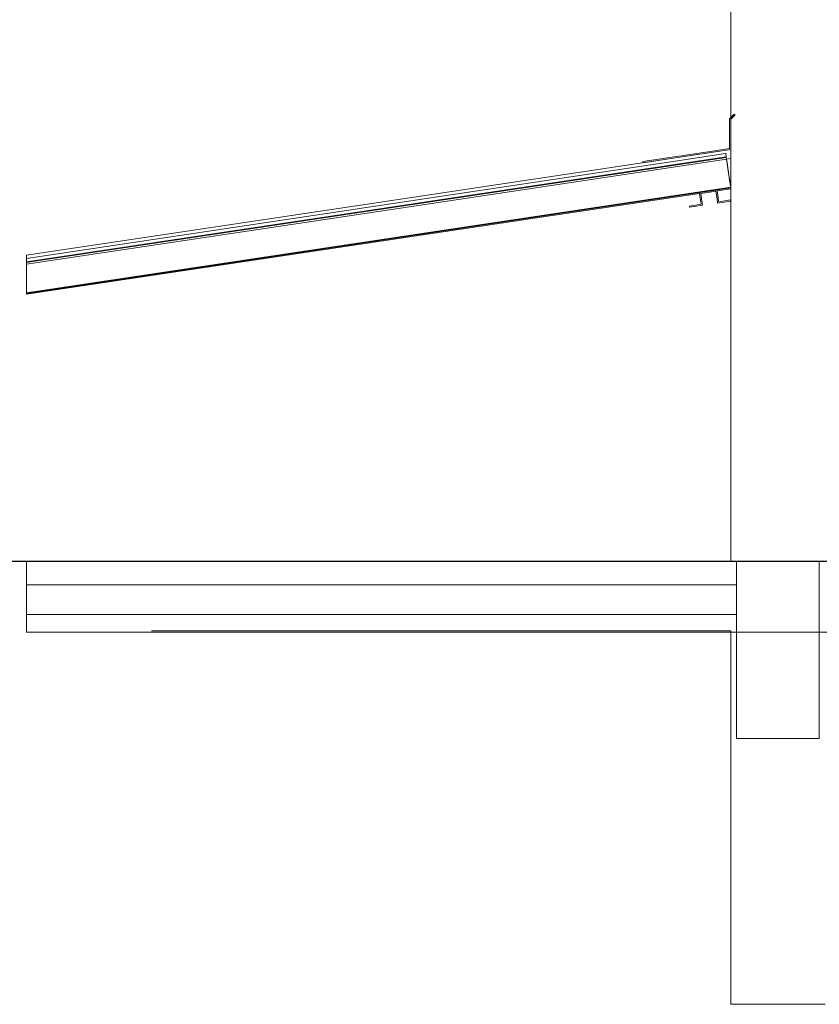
# Model space of a CAD drawing. Header units: millimetres. Extents: x -16331 to -10174, y -4135 to -3584.
# Tile 405 of 456: x -10196.02 to -10190.6, y -4013.76 to -4007.09. Entities that reach past the tile are written whole.
import ezdxf

# ---------------------------------------------------------------- set-up
doc = ezdxf.new("R2010")
doc.units = ezdxf.units.MM
doc.layers.add('DI-Eixos', color=7, linetype='Continuous')
for name, color, linetype, lineweight in [('DI-Elementos externos em corte', 9, 'Continuous', 18), ('DI-Elementos externos em vista', 9, 'Continuous', 5), ('IFC-IfcRoof-Contorno', 250, 'Continuous', 5)]:
    doc.layers.add(name, color=color, linetype=linetype, lineweight=lineweight)

msp = doc.modelspace()

# ---------------------------------------------------------------- linework, layer by layer
at = {"layer": 'DI-Eixos'}
msp.add_line((-10198.3708, -4010.7551), (-10176.1066, -4010.7551), dxfattribs=at)
at = {"layer": 'DI-Elementos externos em corte'}
for p, q in [((-10191.2038, -4003.9473), (-10191.2038, -4007.7071)), ((-10191.2038, -4007.7071), (-10191.2038, -4007.7523)), ((-10191.1871, -4007.7357), (-10191.2038, -4007.7523)), ((-10191.1983, -4007.7581), (-10191.1755, -4007.7353)), ((-10191.1811, -4007.7297), (-10191.1871, -4007.7357)), ((-10191.1766, -4007.7342), (-10191.1811, -4007.7297)), ((-10191.1755, -4007.7353), (-10191.1766, -4007.7342)), ((-10191.2038, -4007.7523), (-10191.2118, -4007.7603)), ((-10191.2118, -4007.7603), (-10191.2118, -4007.7996)), ((-10191.2118, -4007.7996), (-10191.2118, -4007.962)), ((-10191.2038, -4007.7523), (-10191.2038, -4007.7636)), ((-10191.2038, -4007.7636), (-10191.1983, -4007.7581)), ((-10191.2038, -4007.7636), (-10191.2038, -4007.9689)), ((-10191.2038, -4007.9289), (-10191.2038, -4007.7636)), ((-10191.2038, -4007.9689), (-10191.2038, -4007.9289)), ((-10191.2038, -4007.9689), (-10192.1319, -4008.1081)), ((-10191.326, -4007.9792), (-10191.7983, -4008.05)), ((-10191.6816, -4008.0406), (-10191.2038, -4007.9689)), ((-10191.2379, -4007.9951), (-10191.565, -4008.0441)), ((-10191.2118, -4007.962), (-10191.326, -4007.9792)), ((-10191.2377, -4007.9962), (-10191.2379, -4007.9951)), ((-10191.2344, -4008.0185), (-10191.2377, -4007.9962)), ((-10191.2038, -4007.9807), (-10191.2038, -4007.9689)), ((-10191.2038, -4007.9689), (-10191.2038, -4008.0296)), ((-10191.2038, -4007.9899), (-10191.2038, -4007.9807)), ((-10191.2038, -4008.0139), (-10191.2038, -4007.9899)), ((-10191.2038, -4008.0175), (-10191.2038, -4008.0139)), ((-10191.565, -4008.0441), (-10195.9708, -4008.705)), ((-10195.931, -4008.7266), (-10191.2339, -4008.022)), ((-10191.2344, -4008.0185), (-10192.4832, -4008.2059)), ((-10192.1319, -4008.1688), (-10191.2321, -4008.0338)), ((-10191.7983, -4008.05), (-10191.7971, -4008.0579)), ((-10191.7971, -4008.0579), (-10191.6816, -4008.0406)), ((-10191.2339, -4008.022), (-10191.2344, -4008.0185)), ((-10191.2339, -4008.022), (-10191.2344, -4008.0185)), ((-10191.2321, -4008.0338), (-10191.2339, -4008.022)), ((-10191.2321, -4008.0338), (-10191.2038, -4008.0296)), ((-10191.2314, -4008.0386), (-10191.2321, -4008.0338)), ((-10191.2038, -4008.0296), (-10191.2038, -4008.0175)), ((-10191.2038, -4008.0296), (-10191.2038, -4008.2227)), ((-10192.1319, -4008.1081), (-10193.47, -4008.3088)), ((-10192.4832, -4008.2059), (-10195.9708, -4008.729)), ((-10193.47, -4008.3695), (-10192.1319, -4008.1688)), ((-10191.408, -4008.2586), (-10191.4159, -4008.2598)), ((-10191.4159, -4008.2598), (-10191.4151, -4008.265)), ((-10191.4151, -4008.265), (-10191.4081, -4008.3116)), ((-10191.3749, -4008.2537), (-10191.408, -4008.2586)), ((-10191.4068, -4008.2665), (-10191.3712, -4008.2612)), ((-10191.399, -4008.3183), (-10191.4068, -4008.2665)), ((-10191.3051, -4008.2432), (-10191.3749, -4008.2537)), ((-10191.3712, -4008.2612), (-10191.3039, -4008.2511)), ((-10191.2972, -4008.242), (-10191.3051, -4008.2432)), ((-10191.3039, -4008.2511), (-10191.2962, -4008.3029)), ((-10191.2964, -4008.2472), (-10191.2972, -4008.242)), ((-10191.296, -4008.2499), (-10191.2964, -4008.2472)), ((-10191.2895, -4008.2938), (-10191.296, -4008.2499)), ((-10191.2038, -4008.2227), (-10191.2038, -4008.2278)), ((-10191.2038, -4008.2278), (-10191.2038, -4008.2333)), ((-10191.2038, -4008.2333), (-10191.2038, -4010.7556)), ((-10193.47, -4008.3088), (-10195.9708, -4008.684)), ((-10191.4558, -4008.3467), (-10191.4831, -4008.3508)), ((-10191.404, -4008.3389), (-10191.4558, -4008.3467)), ((-10191.4519, -4008.3542), (-10191.3949, -4008.3457)), ((-10191.4081, -4008.3116), (-10191.404, -4008.3389)), ((-10191.3949, -4008.3457), (-10191.399, -4008.3183)), ((-10191.2962, -4008.3029), (-10191.2921, -4008.3302)), ((-10191.2921, -4008.3302), (-10191.262, -4008.3257)), ((-10191.2854, -4008.3211), (-10191.2895, -4008.2938)), ((-10191.258, -4008.317), (-10191.2854, -4008.3211)), ((-10191.262, -4008.3257), (-10191.2051, -4008.3172)), ((-10191.2062, -4008.3093), (-10191.258, -4008.317)), ((-10191.2055, -4008.3144), (-10191.2062, -4008.3093)), ((-10191.2051, -4008.3172), (-10191.2055, -4008.3144)), ((-10195.9708, -4008.7446), (-10193.47, -4008.3695)), ((-10191.4831, -4008.3508), (-10191.482, -4008.3587)), ((-10191.482, -4008.3587), (-10191.4519, -4008.3542)), ((-10195.9708, -4008.684), (-10195.9708, -4008.705)), ((-10195.9708, -4008.705), (-10195.9708, -4008.7212)), ((-10195.9708, -4008.705), (-10195.9708, -4008.7062)), ((-10195.9708, -4008.7062), (-10195.9708, -4008.7292)), ((-10195.9708, -4008.7212), (-10195.9708, -4008.729)), ((-10195.9708, -4008.7325), (-10195.931, -4008.7266)), ((-10195.9708, -4008.729), (-10195.9708, -4008.7325)), ((-10195.9708, -4008.729), (-10195.9708, -4008.7325)), ((-10195.9708, -4008.7292), (-10195.9708, -4008.7324)), ((-10195.9708, -4008.7324), (-10195.9708, -4008.7325)), ((-10195.9708, -4008.7325), (-10195.9708, -4008.7446)), ((-10195.9708, -4008.7325), (-10195.9708, -4008.7351)), ((-10195.9708, -4008.7351), (-10195.9708, -4008.7446)), ((-10195.9708, -4008.7446), (-10195.9708, -4008.7495)), ((-10195.9708, -4010.7556), (-10195.9708, -4010.9156)), ((-10191.2038, -4010.7556), (-10195.9708, -4010.7556)), ((-10195.9708, -4010.7556), (-10195.9708, -4010.7698)), ((-10195.1236, -4010.7556), (-10195.9708, -4010.7556)), ((-10195.9708, -4010.7698), (-10195.9708, -4010.9016)), ((-10191.1638, -4010.7556), (-10195.1236, -4010.7556)), ((-10191.1638, -4010.7556), (-10191.2038, -4010.7556)), ((-10191.2038, -4010.7556), (-10191.1638, -4010.7556)), ((-10190.6037, -4010.7556), (-10191.1638, -4010.7556)), ((-10191.1638, -4010.7556), (-10191.1114, -4010.7556)), ((-10191.1638, -4010.7556), (-10191.1638, -4010.8726)), ((-10190.6584, -4010.7556), (-10191.1638, -4010.7556)), ((-10191.1638, -4010.821), (-10191.1638, -4010.7556)), ((-10191.1114, -4010.7556), (-10190.6038, -4010.7556)), ((-10190.6038, -4010.7556), (-10190.6584, -4010.7556)), ((-10190.6038, -4010.7556), (-10190.5838, -4010.7556)), ((-10190.6038, -4010.9156), (-10190.6038, -4010.7556)), ((-10191.1638, -4010.9156), (-10191.1638, -4010.821)), ((-10191.1638, -4010.8726), (-10191.1638, -4010.9156)), ((-10195.9708, -4010.9016), (-10195.9708, -4010.9156)), ((-10195.9708, -4010.9156), (-10195.9708, -4011.0467)), ((-10195.9708, -4010.9156), (-10195.1236, -4010.9156)), ((-10195.1236, -4010.9156), (-10193.1302, -4010.9156)), ((-10193.1302, -4010.9156), (-10191.1638, -4010.9156)), ((-10191.1638, -4010.9156), (-10191.1638, -4011.1156)), ((-10190.6038, -4011.2356), (-10190.6038, -4010.9156)), ((-10195.9708, -4011.0467), (-10195.9708, -4011.1156)), ((-10195.9708, -4011.1156), (-10195.9708, -4011.2276)), ((-10195.4681, -4011.1156), (-10195.9708, -4011.1156)), ((-10195.9708, -4011.1156), (-10195.9708, -4011.1218)), ((-10195.9708, -4011.1218), (-10195.9708, -4011.1755)), ((-10191.1638, -4011.1156), (-10195.4681, -4011.1156)), ((-10191.1638, -4011.1156), (-10191.1638, -4011.2356)), ((-10191.1638, -4011.1815), (-10191.1638, -4011.1156)), ((-10195.9708, -4011.1755), (-10195.9708, -4011.2276)), ((-10191.1638, -4011.2276), (-10191.1638, -4011.1815)), ((-10195.9708, -4011.2276), (-10195.9708, -4011.2356)), ((-10195.9708, -4011.2276), (-10195.9708, -4011.23)), ((-10195.9708, -4011.2283), (-10195.9708, -4011.229)), ((-10195.9708, -4011.229), (-10195.9708, -4011.2356)), ((-10195.9708, -4011.23), (-10195.9708, -4011.2356)), ((-10195.9708, -4011.2356), (-10191.2034, -4011.2356)), ((-10195.9708, -4011.2356), (-10195.073, -4011.2356)), ((-10195.9708, -4011.2356), (-10195.5271, -4011.2356)), ((-10195.5271, -4011.2356), (-10191.1638, -4011.2356)), ((-10191.2034, -4011.2276), (-10195.1262, -4011.2276)), ((-10195.073, -4011.2356), (-10191.2034, -4011.2356)), ((-10191.2034, -4011.2309), (-10191.2034, -4011.2276)), ((-10191.2034, -4011.2356), (-10191.2034, -4011.2309)), ((-10191.2034, -4011.2356), (-10191.1638, -4011.2356)), ((-10191.2034, -4011.2356), (-10191.2034, -4011.6787)), ((-10191.1638, -4011.2356), (-10191.2034, -4011.2356)), ((-10191.1638, -4011.2356), (-10190.6049, -4011.2356)), ((-10191.1088, -4011.2356), (-10191.1638, -4011.2356)), ((-10191.1638, -4011.2356), (-10191.1638, -4011.9556)), ((-10190.6037, -4011.2356), (-10191.1088, -4011.2356)), ((-10190.6049, -4011.2356), (-10189.1967, -4011.2356)), ((-10190.6038, -4011.8385), (-10190.6038, -4011.2356)), ((-10191.2034, -4011.6787), (-10191.2034, -4013.7556)), ((-10190.6038, -4011.9556), (-10190.6038, -4011.8385)), ((-10191.1638, -4011.9556), (-10191.1092, -4011.9556)), ((-10191.1092, -4011.9556), (-10190.6038, -4011.9556)), ((-10191.2034, -4013.7556), (-10191.1266, -4013.7556)), ((-10191.1266, -4013.7556), (-10191.0064, -4013.7556)), ((-10191.0064, -4013.7556), (-10190.6038, -4013.7556)), ((-10190.6038, -4013.7556), (-10190.5634, -4013.7556))]:
    msp.add_line(p, q, dxfattribs=at)
at = {"layer": 'DI-Elementos externos em corte', "lineweight": 5}
for p, q in [((-10191.2038, -4003.9473), (-10191.2038, -4007.7071)), ((-10191.2038, -4007.7071), (-10191.2038, -4007.7523)), ((-10191.1871, -4007.7357), (-10191.2038, -4007.7523)), ((-10191.1983, -4007.7581), (-10191.1755, -4007.7353)), ((-10191.1811, -4007.7297), (-10191.1871, -4007.7357)), ((-10191.1766, -4007.7342), (-10191.1811, -4007.7297)), ((-10191.1755, -4007.7353), (-10191.1766, -4007.7342)), ((-10191.2038, -4007.7523), (-10191.2118, -4007.7603)), ((-10191.2118, -4007.7603), (-10191.2118, -4007.7996)), ((-10191.2118, -4007.7996), (-10191.2118, -4007.962)), ((-10191.2038, -4007.7523), (-10191.2038, -4007.7636)), ((-10191.2038, -4007.7636), (-10191.1983, -4007.7581)), ((-10191.2038, -4007.7636), (-10191.2038, -4007.9689)), ((-10191.2038, -4007.9289), (-10191.2038, -4007.7636)), ((-10191.2038, -4007.9689), (-10191.2038, -4007.9289)), ((-10191.2038, -4007.9689), (-10192.1319, -4008.1081)), ((-10191.326, -4007.9792), (-10191.7983, -4008.05)), ((-10191.6816, -4008.0406), (-10191.2038, -4007.9689)), ((-10191.2379, -4007.9951), (-10191.565, -4008.0441)), ((-10191.2118, -4007.962), (-10191.326, -4007.9792)), ((-10191.2377, -4007.9962), (-10191.2379, -4007.9951)), ((-10191.2344, -4008.0185), (-10191.2377, -4007.9962)), ((-10191.2038, -4007.9807), (-10191.2038, -4007.9689)), ((-10191.2038, -4007.9689), (-10191.2038, -4008.0296)), ((-10191.2038, -4007.9899), (-10191.2038, -4007.9807)), ((-10191.2038, -4008.0139), (-10191.2038, -4007.9899)), ((-10191.2038, -4008.0175), (-10191.2038, -4008.0139)), ((-10191.565, -4008.0441), (-10195.9708, -4008.705)), ((-10195.931, -4008.7266), (-10191.2339, -4008.022)), ((-10191.2344, -4008.0185), (-10192.4832, -4008.2059)), ((-10192.1319, -4008.1688), (-10191.2321, -4008.0338)), ((-10191.7983, -4008.05), (-10191.7971, -4008.0579)), ((-10191.7971, -4008.0579), (-10191.6816, -4008.0406)), ((-10191.2339, -4008.022), (-10191.2344, -4008.0185)), ((-10191.2339, -4008.022), (-10191.2344, -4008.0185)), ((-10191.2321, -4008.0338), (-10191.2339, -4008.022)), ((-10191.2321, -4008.0338), (-10191.2038, -4008.0296)), ((-10191.2314, -4008.0386), (-10191.2321, -4008.0338)), ((-10191.2038, -4008.0296), (-10191.2038, -4008.0175)), ((-10191.2038, -4008.0296), (-10191.2038, -4008.2227)), ((-10192.1319, -4008.1081), (-10193.47, -4008.3088)), ((-10192.4832, -4008.2059), (-10195.9708, -4008.729)), ((-10193.47, -4008.3695), (-10192.1319, -4008.1688)), ((-10191.408, -4008.2586), (-10191.4159, -4008.2598)), ((-10191.4159, -4008.2598), (-10191.4151, -4008.265)), ((-10191.4151, -4008.265), (-10191.4081, -4008.3116)), ((-10191.3749, -4008.2537), (-10191.408, -4008.2586)), ((-10191.4068, -4008.2665), (-10191.3712, -4008.2612)), ((-10191.399, -4008.3183), (-10191.4068, -4008.2665)), ((-10191.3051, -4008.2432), (-10191.3749, -4008.2537)), ((-10191.3712, -4008.2612), (-10191.3039, -4008.2511)), ((-10191.2972, -4008.242), (-10191.3051, -4008.2432)), ((-10191.3039, -4008.2511), (-10191.2962, -4008.3029)), ((-10191.2964, -4008.2472), (-10191.2972, -4008.242)), ((-10191.296, -4008.2499), (-10191.2964, -4008.2472)), ((-10191.2895, -4008.2938), (-10191.296, -4008.2499)), ((-10191.2038, -4008.2227), (-10191.2038, -4008.2278)), ((-10191.2038, -4008.2278), (-10191.2038, -4008.2333)), ((-10191.2038, -4008.2333), (-10191.2038, -4010.7556)), ((-10193.47, -4008.3088), (-10195.9708, -4008.684)), ((-10191.4558, -4008.3467), (-10191.4831, -4008.3508)), ((-10191.404, -4008.3389), (-10191.4558, -4008.3467)), ((-10191.4519, -4008.3542), (-10191.3949, -4008.3457)), ((-10191.4081, -4008.3116), (-10191.404, -4008.3389)), ((-10191.3949, -4008.3457), (-10191.399, -4008.3183)), ((-10191.2962, -4008.3029), (-10191.2921, -4008.3302)), ((-10191.2921, -4008.3302), (-10191.262, -4008.3257)), ((-10191.2854, -4008.3211), (-10191.2895, -4008.2938)), ((-10191.258, -4008.317), (-10191.2854, -4008.3211)), ((-10191.262, -4008.3257), (-10191.2051, -4008.3172)), ((-10191.2062, -4008.3093), (-10191.258, -4008.317)), ((-10191.2055, -4008.3144), (-10191.2062, -4008.3093)), ((-10191.2051, -4008.3172), (-10191.2055, -4008.3144)), ((-10195.9708, -4008.7446), (-10193.47, -4008.3695)), ((-10191.4831, -4008.3508), (-10191.482, -4008.3587)), ((-10191.482, -4008.3587), (-10191.4519, -4008.3542)), ((-10195.9708, -4008.684), (-10195.9708, -4008.705)), ((-10195.9708, -4008.705), (-10195.9708, -4008.7212)), ((-10195.9708, -4008.705), (-10195.9708, -4008.7062)), ((-10195.9708, -4008.7062), (-10195.9708, -4008.7292)), ((-10195.9708, -4008.7212), (-10195.9708, -4008.729)), ((-10195.9708, -4008.7325), (-10195.931, -4008.7266)), ((-10195.9708, -4008.729), (-10195.9708, -4008.7325)), ((-10195.9708, -4008.729), (-10195.9708, -4008.7325)), ((-10195.9708, -4008.7292), (-10195.9708, -4008.7324)), ((-10195.9708, -4008.7324), (-10195.9708, -4008.7325)), ((-10195.9708, -4008.7325), (-10195.9708, -4008.7446)), ((-10195.9708, -4008.7325), (-10195.9708, -4008.7351)), ((-10195.9708, -4008.7351), (-10195.9708, -4008.7446)), ((-10195.9708, -4008.7446), (-10195.9708, -4008.7495)), ((-10195.9708, -4010.7556), (-10195.9708, -4010.9156)), ((-10191.2038, -4010.7556), (-10195.9708, -4010.7556)), ((-10195.9708, -4010.7556), (-10195.9708, -4010.7698)), ((-10195.1236, -4010.7556), (-10195.9708, -4010.7556)), ((-10195.9708, -4010.7698), (-10195.9708, -4010.9016)), ((-10191.1638, -4010.7556), (-10195.1236, -4010.7556)), ((-10191.1638, -4010.7556), (-10191.2038, -4010.7556)), ((-10191.2038, -4010.7556), (-10191.1638, -4010.7556)), ((-10190.6037, -4010.7556), (-10191.1638, -4010.7556)), ((-10191.1638, -4010.7556), (-10191.1114, -4010.7556)), ((-10191.1638, -4010.7556), (-10191.1638, -4010.8726)), ((-10190.6584, -4010.7556), (-10191.1638, -4010.7556)), ((-10191.1638, -4010.821), (-10191.1638, -4010.7556)), ((-10191.1114, -4010.7556), (-10190.6038, -4010.7556)), ((-10190.6038, -4010.7556), (-10190.6584, -4010.7556)), ((-10190.6038, -4010.7556), (-10190.5838, -4010.7556)), ((-10190.6038, -4010.9156), (-10190.6038, -4010.7556)), ((-10191.1638, -4010.9156), (-10191.1638, -4010.821)), ((-10191.1638, -4010.8726), (-10191.1638, -4010.9156)), ((-10195.9708, -4010.9016), (-10195.9708, -4010.9156)), ((-10195.9708, -4010.9156), (-10195.9708, -4011.0467)), ((-10195.9708, -4010.9156), (-10195.1236, -4010.9156)), ((-10195.1236, -4010.9156), (-10193.1302, -4010.9156)), ((-10193.1302, -4010.9156), (-10191.1638, -4010.9156)), ((-10191.1638, -4010.9156), (-10191.1638, -4011.1156)), ((-10190.6038, -4011.2356), (-10190.6038, -4010.9156)), ((-10195.9708, -4011.0467), (-10195.9708, -4011.1156)), ((-10195.9708, -4011.1156), (-10195.9708, -4011.2276)), ((-10195.4681, -4011.1156), (-10195.9708, -4011.1156)), ((-10195.9708, -4011.1156), (-10195.9708, -4011.1218)), ((-10195.9708, -4011.1218), (-10195.9708, -4011.1755)), ((-10191.1638, -4011.1156), (-10195.4681, -4011.1156)), ((-10191.1638, -4011.1156), (-10191.1638, -4011.2356)), ((-10191.1638, -4011.1815), (-10191.1638, -4011.1156)), ((-10195.9708, -4011.1755), (-10195.9708, -4011.2276)), ((-10191.1638, -4011.2276), (-10191.1638, -4011.1815)), ((-10195.9708, -4011.2276), (-10195.9708, -4011.2356)), ((-10195.9708, -4011.2276), (-10195.9708, -4011.23)), ((-10195.9708, -4011.2283), (-10195.9708, -4011.229)), ((-10195.9708, -4011.229), (-10195.9708, -4011.2356)), ((-10195.9708, -4011.23), (-10195.9708, -4011.2356)), ((-10195.9708, -4011.2356), (-10191.2034, -4011.2356)), ((-10195.9708, -4011.2356), (-10195.073, -4011.2356)), ((-10195.9708, -4011.2356), (-10195.5271, -4011.2356)), ((-10195.5271, -4011.2356), (-10191.1638, -4011.2356)), ((-10191.2034, -4011.2276), (-10195.1262, -4011.2276)), ((-10195.073, -4011.2356), (-10191.2034, -4011.2356)), ((-10191.2034, -4011.2309), (-10191.2034, -4011.2276)), ((-10191.2034, -4011.2356), (-10191.2034, -4011.2309)), ((-10191.2034, -4011.2356), (-10191.1638, -4011.2356)), ((-10191.2034, -4011.2356), (-10191.2034, -4011.6787)), ((-10191.1638, -4011.2356), (-10191.2034, -4011.2356)), ((-10191.1638, -4011.2356), (-10190.6049, -4011.2356)), ((-10191.1088, -4011.2356), (-10191.1638, -4011.2356)), ((-10191.1638, -4011.2356), (-10191.1638, -4011.9556)), ((-10190.6037, -4011.2356), (-10191.1088, -4011.2356)), ((-10190.6049, -4011.2356), (-10189.1967, -4011.2356)), ((-10190.6038, -4011.8385), (-10190.6038, -4011.2356)), ((-10191.2034, -4011.6787), (-10191.2034, -4013.7556)), ((-10190.6038, -4011.9556), (-10190.6038, -4011.8385)), ((-10191.1638, -4011.9556), (-10191.1092, -4011.9556)), ((-10191.1092, -4011.9556), (-10190.6038, -4011.9556)), ((-10191.2034, -4013.7556), (-10191.1266, -4013.7556)), ((-10191.1266, -4013.7556), (-10191.0064, -4013.7556)), ((-10191.0064, -4013.7556), (-10190.6038, -4013.7556)), ((-10190.6038, -4013.7556), (-10190.5634, -4013.7556))]:
    msp.add_line(p, q, dxfattribs=at)
at = {"layer": 'DI-Elementos externos em vista'}
for p, q in [((-10191.2204, -4008.1119), (-10191.2321, -4008.0338)), ((-10191.2204, -4008.1119), (-10191.2321, -4008.0338)), ((-10191.2286, -4008.0572), (-10191.2314, -4008.0386)), ((-10191.2204, -4008.1119), (-10191.2304, -4008.0454)), ((-10191.2189, -4008.1219), (-10191.2286, -4008.0572)), ((-10191.2189, -4008.1219), (-10191.2211, -4008.1072)), ((-10191.2099, -4008.1819), (-10191.2204, -4008.1119)), ((-10191.2095, -4008.1847), (-10191.2204, -4008.1119)), ((-10191.2108, -4008.1755), (-10191.2189, -4008.1219)), ((-10191.2056, -4008.2106), (-10191.2108, -4008.1755)), ((-10191.2038, -4008.2227), (-10191.2073, -4008.1994)), ((-10191.2038, -4008.2227), (-10191.2056, -4008.2106)), ((-10195.9708, -4008.9378), (-10191.2038, -4008.2227)), ((-10195.9708, -4008.9429), (-10191.203, -4008.2277)), ((-10195.9708, -4008.9484), (-10191.4151, -4008.265)), ((-10191.2964, -4008.2472), (-10191.2022, -4008.2331)), ((-10191.203, -4008.2277), (-10191.2038, -4008.2227)), ((-10195.9708, -4008.7495), (-10195.9708, -4008.7588)), ((-10195.9708, -4008.7588), (-10195.9708, -4008.7686)), ((-10195.9708, -4008.7686), (-10195.9708, -4008.8077)), ((-10195.9708, -4008.8077), (-10195.9708, -4008.8346)), ((-10195.9708, -4008.8346), (-10195.9708, -4008.8571)), ((-10195.9708, -4008.8571), (-10195.9708, -4008.8895)), ((-10195.9708, -4008.8895), (-10195.9708, -4008.9042)), ((-10195.9708, -4008.9042), (-10195.9708, -4008.9254)), ((-10195.9708, -4008.9254), (-10195.9708, -4008.9304)), ((-10195.9708, -4008.9304), (-10195.9708, -4008.9378)), ((-10195.9708, -4008.9378), (-10195.9708, -4008.9429)), ((-10195.9708, -4008.9429), (-10195.9708, -4008.9431)), ((-10195.9708, -4008.9431), (-10195.9708, -4008.9484))]:
    msp.add_line(p, q, dxfattribs=at)
at = {"layer": 'IFC-IfcRoof-Contorno', "lineweight": 5}
for p, q in [((-10191.2204, -4008.1119), (-10191.2321, -4008.0338)), ((-10191.2204, -4008.1119), (-10191.2321, -4008.0338)), ((-10191.2286, -4008.0572), (-10191.2314, -4008.0386)), ((-10191.2204, -4008.1119), (-10191.2304, -4008.0454)), ((-10191.2189, -4008.1219), (-10191.2286, -4008.0572)), ((-10191.2189, -4008.1219), (-10191.2211, -4008.1072)), ((-10191.2099, -4008.1819), (-10191.2204, -4008.1119)), ((-10191.2095, -4008.1847), (-10191.2204, -4008.1119)), ((-10191.2108, -4008.1755), (-10191.2189, -4008.1219)), ((-10191.2056, -4008.2106), (-10191.2108, -4008.1755)), ((-10191.2038, -4008.2227), (-10191.2073, -4008.1994)), ((-10191.2038, -4008.2227), (-10191.2056, -4008.2106)), ((-10195.9708, -4008.9378), (-10191.2038, -4008.2227)), ((-10195.9708, -4008.9429), (-10191.203, -4008.2277)), ((-10195.9708, -4008.9484), (-10191.4151, -4008.265)), ((-10191.2964, -4008.2472), (-10191.2022, -4008.2331)), ((-10191.203, -4008.2277), (-10191.2038, -4008.2227)), ((-10195.9708, -4008.7495), (-10195.9708, -4008.7588)), ((-10195.9708, -4008.7588), (-10195.9708, -4008.7686)), ((-10195.9708, -4008.7686), (-10195.9708, -4008.8077)), ((-10195.9708, -4008.8077), (-10195.9708, -4008.8346)), ((-10195.9708, -4008.8346), (-10195.9708, -4008.8571)), ((-10195.9708, -4008.8571), (-10195.9708, -4008.8895)), ((-10195.9708, -4008.8895), (-10195.9708, -4008.9042)), ((-10195.9708, -4008.9042), (-10195.9708, -4008.9254)), ((-10195.9708, -4008.9254), (-10195.9708, -4008.9304)), ((-10195.9708, -4008.9304), (-10195.9708, -4008.9378)), ((-10195.9708, -4008.9378), (-10195.9708, -4008.9429)), ((-10195.9708, -4008.9429), (-10195.9708, -4008.9431)), ((-10195.9708, -4008.9431), (-10195.9708, -4008.9484))]:
    msp.add_line(p, q, dxfattribs=at)

doc.saveas('drawing.dxf')
